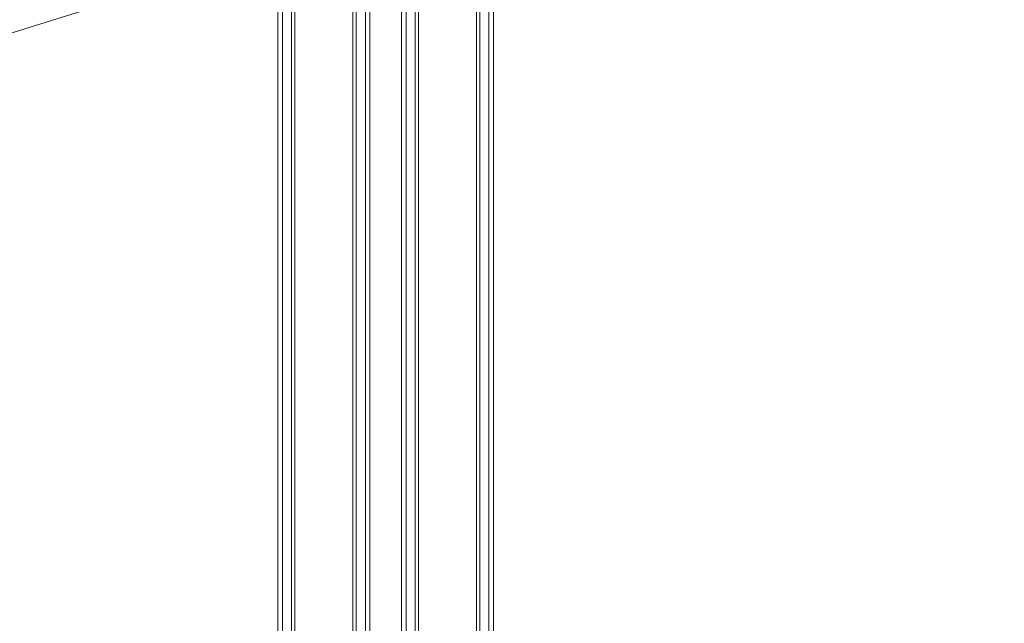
# Model space of a CAD drawing. Header units: millimetres. Extents: x -4395 to 65662, y -65530 to 6847.
# Tile 814 of 1034: x 20453 to 21195, y 1252 to 1707. Entities that reach past the tile are written whole.
import ezdxf

# ---------------------------------------------------------------- set-up
doc = ezdxf.new("R2010")
doc.units = ezdxf.units.MM
for name, color, linetype, lineweight in [('COTAS_P', 1, 'Continuous', 0), ('lateral_C02', 7, 'Continuous', 0), ('lateral_C07', 7, 'Continuous', 0)]:
    doc.layers.add(name, color=color, linetype=linetype, lineweight=lineweight)
doc.dimstyles.new('R19_100', dxfattribs={"dimtxt": 250, "dimasz": 150, "dimexe": 150, "dimexo": 80, "dimgap": 100, "dimtad": 1, "dimtih": 1, "dimtoh": 1, "dimdsep": 46, "dimcen": 0.09, "dimadec": 0, "dimazin": 0, "dimtfac": 1, "dimtdec": 4, "dimtofl": 0, "dimtmove": 0, "dimatfit": 3, "dimfxl": 1, "dimtolj": 1, "dimtzin": 0, "dimarcsym": 0})

# ---------------------------------------------------------------- blocks, each defined once
blk = doc.blocks.new('DIM_R33_4')
at = {"layer": 'COTAS_P'}
for p, q in [((15248.37, 1279.09), (24311.82, 4109.09)), ((24311.82, 4109.09), (24155.23, 4107.34)), ((24311.82, 4109.09), (24182.05, 4021.43)), ((24580.07, 3250), (24311.82, 4109.09)), ((15248.37, 1279.09), (15378.14, 1366.76)), ((15248.37, 1279.09), (15404.97, 1280.85)), ((15516.62, 420), (15248.37, 1279.09))]:
    blk.add_line(p, q, dxfattribs=at)
blk.add_text('9495 P', height=250, rotation=17.34062, dxfattribs=at).set_placement((19750.29, 2789.55))

msp = doc.modelspace()

# ---------------------------------------------------------------- linework, layer by layer
at = {"layer": 'lateral_C02'}
msp.add_line((19409.329, 1373.569), (20554.789, 1731.231), dxfattribs=at)
at = {"layer": 'lateral_C07'}
for p, q in [((20647.272, 12), (20647.272, 1986.883)), ((20650.745, 1986.883), (20650.745, 12)), ((20657.633, 12), (20657.633, 1986.883)), ((20660.07, 1986.883), (20660.07, 12)), ((20703.934, 1986.883), (20703.934, 12)), ((20706.371, 12), (20706.371, 1986.883)), ((20713.258, 12), (20713.258, 1986.883)), ((20716.731, 1986.883), (20716.731, 12)), ((20740.52, 12), (20740.52, 1986.883)), ((20743.993, 1986.883), (20743.993, 12)), ((20750.881, 12), (20750.881, 1986.883)), ((20753.318, 1986.883), (20753.318, 12)), ((20797.182, 1986.883), (20797.182, 12)), ((20799.619, 12), (20799.619, 1986.883)), ((20806.507, 12), (20806.507, 1986.883)), ((20809.98, 1986.883), (20809.98, 12))]:
    msp.add_line(p, q, dxfattribs=at)

# ---------------------------------------------------------------- dimensions: what is measured, and where the dimension line sits
at = {"layer": 'COTAS_P'}
dim = msp.add_aligned_dim(p1=(15516.618, 420), p2=(24580.067, 3250), distance=900, text='<> P', dimstyle='R19_100', dxfattribs=at)
dim.commit()
dim.dimension.update_dxf_attribs({"geometry": 'DIM_R33_4', "text_midpoint": (19780.096, 2694.095)})

doc.saveas('drawing.dxf')
